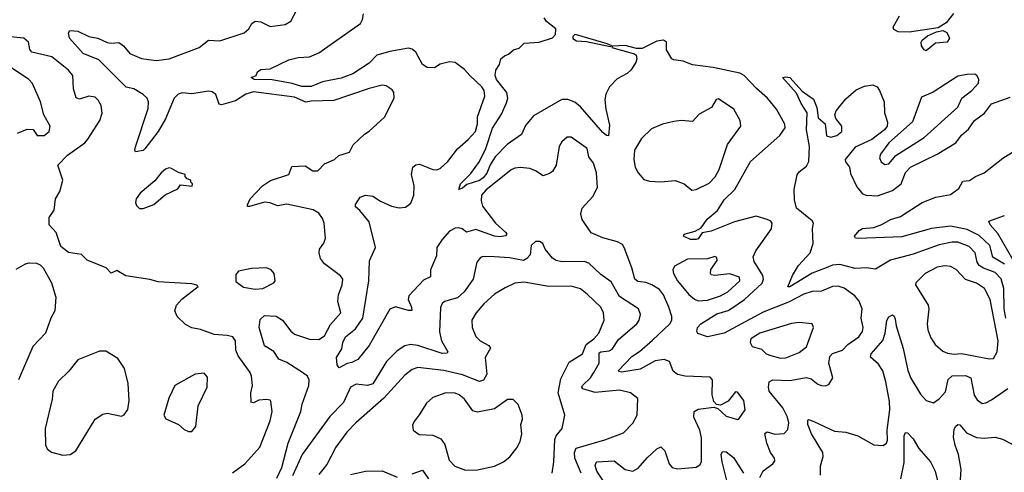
# Model space of a CAD drawing. Extents: x 1550320 to 1685906, y 509093 to 640511.
# Tile 265 of 532: x 1653375 to 1658644, y 537590 to 540015. Entities that reach past the tile are written whole.
import ezdxf

# ---------------------------------------------------------------- set-up
doc = ezdxf.new("R2010")
doc.units = 0

msp = doc.modelspace()

# ---------------------------------------------------------------- linework, layer by layer
at = {"layer": '0CON20XD'}
for points in [[(1654751.3, 537558.7), (1654777.8, 537615), (1654812, 537745), (1654879.8, 537915), (1654887.1, 537955), (1654922.7, 538055), (1654924.5, 538085), (1654914.7, 538104.7), (1654887.8, 538125), (1654805, 538178), (1654761.4, 538195), (1654735, 538236.9), (1654685, 538267.5), (1654656.4, 538365), (1654661.5, 538408.5), (1654685, 538430.6), (1654746.6, 538426.6), (1654780.8, 538405), (1654825, 538345.6), (1654845, 538330), (1654925, 538303.8), (1654975, 538300.9), (1655005, 538321.5), (1655038.4, 538381.6), (1655093.3, 538445), (1655076.4, 538505), (1655080, 538540), (1655100, 538595), (1655103.8, 538625), (1655091.7, 538641.7), (1655005, 538706.9), (1654984.4, 538735), (1654976.9, 538765), (1654979.4, 538785), (1655003, 538817), (1655010.8, 538845), (1655004.7, 538925), (1654995, 538950.5), (1654975, 538977.4), (1654945, 538996.1), (1654805, 539026.2), (1654755, 539017.3), (1654715, 539032.7), (1654685, 539036.7), (1654603.6, 539013.6), (1654593.3, 539013.3), (1654593.3, 539023.3), (1654607.5, 539055), (1654674.4, 539125), (1654716.5, 539153.5), (1654814.2, 539185), (1654831.1, 539228.9), (1654902.2, 539232.2), (1654943.3, 539205), (1654970, 539205), (1655005, 539242.5), (1655060, 539265), (1655083, 539287), (1655140, 539305), (1655160, 539345), (1655219.3, 539400.7), (1655245, 539416.7), (1655327.4, 539492.6), (1655378.8, 539595), (1655376, 539625), (1655368.3, 539638.3), (1655335, 539660.8), (1655315, 539664.3), (1655245, 539646.7), (1655055, 539581.2), (1654935, 539578.8), (1654905, 539572.5), (1654845, 539599.7), (1654625, 539629), (1654584.4, 539615), (1654529.5, 539580.5), (1654455, 539559.4), (1654442.8, 539562.8), (1654424.7, 539614.7), (1654405, 539628.7), (1654385, 539631.2), (1654295, 539618.1), (1654245, 539622.5), (1654221.9, 539615), (1654201.5, 539595), (1654155, 539484.2), (1654116.2, 539415), (1654045, 539322.5), (1654035, 539314), (1653995, 539307.5), (1653990, 539315), (1653993.6, 539333.6), (1654061.5, 539538.5), (1654064.7, 539574.7), (1654056.8, 539595), (1654034.8, 539614.8), (1653985, 539643.8), (1653945, 539653.6), (1653798.9, 539798.9), (1653715, 539834.5), (1653641.2, 539915), (1653636.7, 539945), (1653643.9, 539956.1), (1653685, 539954.2), (1653745, 539924.3), (1653793.3, 539915), (1653843.5, 539893.5), (1653865, 539888.7), (1653905, 539891.9), (1653930, 539875), (1653964.6, 539834.6), (1654027.2, 539807.2), (1654105, 539796.5), (1654174.2, 539805.8), (1654335, 539866.2), (1654385, 539904.4), (1654445, 539900.9), (1654575.4, 539944.6), (1654600, 539965), (1654616.2, 539995), (1654635, 540007.5), (1654665, 540002.9), (1654715, 539978.9), (1654795, 539989.5), (1654825, 540007.5), (1654856.2, 540065)], [(1656532, 537492), (1656463.2, 537595), (1656453.8, 537626.2), (1656461.1, 537645), (1656555, 537651.2), (1656615, 537604.1), (1656655, 537596.2), (1656685, 537611.8), (1656732.7, 537667.3), (1656785, 537715.4), (1656805, 537726.2), (1656826.7, 537705), (1656850.5, 537635), (1656865.4, 537615.4), (1656895, 537608.1), (1656995, 537617.5), (1657015, 537630), (1657022.9, 537645), (1657022.5, 537775), (1657014.8, 537815), (1656982.7, 537885), (1656984.5, 537915), (1657005, 537928.8), (1657088.8, 537938.8), (1657111.2, 537931.2), (1657155, 537890), (1657215, 537872.5), (1657225, 537878.8), (1657256.2, 537923.8), (1657249.2, 537975), (1657215, 538018.8), (1657205, 538020), (1657165, 537970), (1657125, 537948.8), (1657103.3, 537953.3), (1657089.7, 537969.7), (1657079.4, 538005), (1657082.5, 538085), (1657069.7, 538099.7), (1656935.4, 538104.6), (1656895, 538113.8), (1656872.4, 538132.4), (1656852.7, 538182.7), (1656824.1, 538194.1), (1656775, 538186.1), (1656695, 538142.6), (1656595.5, 538125.5), (1656580.3, 538130.3), (1656578.6, 538135), (1656649.7, 538210.3), (1656692.2, 538237.8), (1656761.8, 538298.2), (1656852.9, 538385), (1656864.7, 538405), (1656864.7, 538425), (1656849.2, 538475), (1656820.5, 538540.5), (1656798.8, 538568.8), (1656757.1, 538595), (1656725, 538606.8), (1656682.7, 538612.7), (1656666.7, 538625), (1656650.6, 538685), (1656610, 538795), (1656599.7, 538809.7), (1656574.4, 538824.4), (1656495, 538845.5), (1656433.1, 538873.1), (1656384.6, 538944.6), (1656378.1, 538975), (1656384.3, 539005), (1656442.2, 539067.8), (1656466.2, 539115), (1656461.1, 539195), (1656445, 539246.7), (1656420.5, 539280.5), (1656411.2, 539325), (1656325, 539386), (1656305, 539386.2), (1656275, 539361.2), (1656262.2, 539335), (1656245.5, 539234.5), (1656225, 539201.2), (1656209.7, 539190.3), (1656175, 539178), (1656135, 539205.6), (1656105, 539217.5), (1656055, 539223.1), (1656025, 539220), (1656005, 539210.5), (1655869.4, 539100.6), (1655846.2, 539075), (1655843.5, 539045), (1655850.4, 539015), (1655920, 538925), (1655976, 538875), (1655981.2, 538865), (1655975, 538856.7), (1655945, 538851.2), (1655915.4, 538854.6), (1655815, 538891.2), (1655765, 538876), (1655742, 538895), (1655725, 538900.4), (1655705, 538898), (1655675, 538881.1), (1655635, 538837.3), (1655607.2, 538795), (1655605, 538750), (1655573.4, 538675), (1655572.1, 538637.9), (1655535, 538620), (1655456.2, 538535), (1655453.1, 538515), (1655471.9, 538475), (1655473.3, 538456.7), (1655455, 538455.8), (1655385, 538475.5), (1655355, 538463.1), (1655245, 538270), (1655185, 538194.5), (1655152.3, 538177.7), (1655127.5, 538172.5), (1655085, 538148.8), (1655074, 538165), (1655070.8, 538205), (1655098.7, 538251.3), (1655104.2, 538285.8), (1655117.9, 538315), (1655171.8, 538358.2), (1655210.4, 538415), (1655242.6, 538615), (1655246.5, 538723.5), (1655277.8, 538795), (1655245, 538932), (1655195, 538992.5), (1655171.7, 539011.7), (1655171.2, 539025), (1655196.4, 539063.6), (1655225, 539074.5), (1655265, 539068.6), (1655305, 539042.5), (1655365, 539016.2), (1655405, 539006.2), (1655439.5, 539010.5), (1655468.3, 539031.7), (1655483.3, 539075), (1655486.2, 539125), (1655470.8, 539185), (1655478.8, 539225), (1655495, 539237.5), (1655515, 539241.1), (1655585, 539211.6), (1655605, 539210.4), (1655625, 539217.5), (1655666.5, 539255), (1655716.8, 539323.2), (1655775, 539372.3), (1655812.9, 539415), (1655823.6, 539456.4), (1655823.8, 539495), (1655864, 539605), (1655860, 539635), (1655847.8, 539655), (1655782.7, 539715), (1655755, 539748.7), (1655705, 539784.6), (1655675, 539788.5), (1655625, 539776.4), (1655595, 539757.5), (1655555, 539758.1), (1655530.5, 539775), (1655495, 539841.4), (1655475, 539856.9), (1655455, 539862.5), (1655355.8, 539845), (1655286.1, 539823.9), (1655245, 539782.7), (1655157.5, 539725), (1655095, 539702.1), (1654995, 539682.5), (1654935, 539657.4), (1654885, 539657.1), (1654832.9, 539672.9), (1654725, 539693.1), (1654630, 539695), (1654612.5, 539705), (1654640, 539715), (1654646.7, 539735), (1654665, 539748), (1654715, 539751.4), (1654815, 539799.4), (1654865, 539813.1), (1654925, 539815.3), (1654975, 539836.7), (1655197.8, 539995), (1655210, 540015), (1655214.6, 540045.4)], [(1655968.5, 539821.5), (1655989.6, 539830.4), (1656016.4, 539853.6), (1656047.9, 539862.1), (1656075, 539888.2), (1656155, 539894), (1656225, 539918), (1656241.4, 539935), (1656243.3, 539965), (1656194.5, 540005), (1656180.4, 540025)], [(1658371.8, 540048.2), (1658331.5, 539998.5), (1658288.8, 539971.2), (1658135, 539947.5), (1658075, 539950.6), (1658053, 539963), (1658048.8, 539975), (1658082, 540035)], [(1658225, 539847.5), (1658215, 539852.5), (1658200.5, 539875), (1658197.8, 539895), (1658203.1, 539905), (1658232.5, 539927.5), (1658279.9, 539950.1), (1658315, 539956.9), (1658336, 539946), (1658350, 539915), (1658338.5, 539895), (1658275, 539889.7), (1658225, 539847.5)], [(1654513.8, 537586.2), (1654579.2, 537635), (1654658.9, 537725), (1654715.7, 537865.7), (1654725.5, 537915.5), (1654718.8, 537968.8), (1654715, 537976.7), (1654695, 537979.4), (1654654.6, 537975.4), (1654625, 537961.4), (1654613.8, 537965), (1654610.9, 538015), (1654621.1, 538055), (1654615.4, 538105), (1654607.9, 538125), (1654544.1, 538214.1), (1654530.9, 538245), (1654529.4, 538295), (1654516, 538315), (1654485, 538323.3), (1654415, 538327.8), (1654342.5, 538355), (1654295, 538362.9), (1654261.7, 538381.7), (1654218, 538425), (1654204, 538455), (1654214.5, 538485.5), (1654242.2, 538517.8), (1654330, 538585), (1654322.5, 538592.5), (1654295, 538599.2), (1654145, 538608.9), (1654115, 538609.5), (1654071.9, 538621.9), (1653942.2, 538642.2), (1653895, 538671.2), (1653865, 538656.7), (1653836.7, 538685), (1653736.4, 538726.4), (1653705.9, 538755.9), (1653635, 538766.7), (1653595, 538800), (1653569.2, 538875), (1653533.3, 538915), (1653532.5, 538955), (1653558.8, 538995), (1653566.2, 539055), (1653588.8, 539095), (1653605.6, 539154.4), (1653578.8, 539235), (1653631.3, 539288.7), (1653722.5, 539355), (1653740, 539375), (1653804.3, 539475), (1653816.4, 539513.6), (1653810.6, 539555), (1653794.5, 539584.5), (1653779.1, 539599.1), (1653745, 539604.6), (1653695, 539589.2), (1653676.7, 539596.7), (1653663.1, 539645), (1653659.2, 539715), (1653635.3, 539745.3), (1653545.9, 539815.9), (1653440.5, 539840.5), (1653428.5, 539855), (1653421.9, 539895), (1653396.3, 539916.3), (1653265, 539928.9)], [(1657335, 537561.9), (1657352.8, 537597.2), (1657404.8, 537635.2), (1657415, 537652), (1657414.1, 537665), (1657393.2, 537695), (1657372.9, 537745), (1657362.4, 537797.6), (1657375, 537807.1), (1657415, 537794.7), (1657465, 537797.9), (1657485, 537819.2), (1657490.7, 537855), (1657483.9, 537885), (1657458, 537935), (1657385.3, 538025), (1657381.2, 538045), (1657386, 538074), (1657405, 538085.9), (1657495, 538082.1), (1657585, 538096.8), (1657610.8, 538090.8), (1657645, 538062.5), (1657665, 538054.2), (1657685, 538052.9), (1657705, 538060.8), (1657725.8, 538095), (1657704.1, 538175), (1657709.2, 538210.8), (1657725, 538226.1), (1657777.5, 538245), (1657805.6, 538274.4), (1657864.5, 538315), (1657883.8, 538345), (1657887.7, 538365), (1657878.2, 538415), (1657882.2, 538465), (1657866.6, 538506.6), (1657844.4, 538534.4), (1657786.9, 538576.9), (1657755, 538587.2), (1657725, 538584.7), (1657665, 538560), (1657615, 538558.8), (1657570, 538545), (1657488.2, 538501.8), (1657352.3, 538447.7), (1657145, 538334.6), (1657055, 538315.5), (1657003, 538333), (1656998.8, 538345), (1657002.5, 538365), (1657020, 538385), (1657105, 538438.9), (1657165, 538456.7), (1657185, 538468.4), (1657252.4, 538515), (1657347.6, 538602.4), (1657354.7, 538625), (1657351.8, 538645), (1657305, 538720), (1657300.3, 538745), (1657313, 538777), (1657397.8, 538895), (1657401.6, 538925), (1657394.8, 538934.8), (1657374.2, 538944.2), (1657315, 538962.7), (1657198.9, 538931.1), (1657075, 538882.6), (1657027.3, 538872.7), (1657005, 538840.9), (1656995, 538836.2), (1656965, 538836.7), (1656927.5, 538855), (1656930, 538865), (1656989.1, 538880.9), (1657021.2, 538898.8), (1657054, 538946), (1657108, 538992), (1657145, 539050.5), (1657202.2, 539105), (1657285.6, 539255), (1657442.7, 539395), (1657470.4, 539435), (1657469.5, 539455), (1657423.8, 539535), (1657377.2, 539595), (1657316.8, 539646.8), (1657252.2, 539715), (1657228.1, 539728.1), (1657085, 539758), (1656975, 539772.5), (1656925, 539793.1), (1656875, 539799.2), (1656863.8, 539805), (1656835, 539853.8), (1656836.2, 539895), (1656820, 539905), (1656785, 539900), (1656705, 539860), (1656675, 539860.6), (1656615, 539876.8), (1656547.5, 539872.5), (1656543.8, 539865), (1656665, 539832), (1656673.8, 539825), (1656676.7, 539805), (1656671.2, 539785), (1656645.6, 539744.4), (1656625, 539726.2), (1656572.4, 539697.6), (1656530.8, 539655), (1656511.9, 539615), (1656506.7, 539585), (1656510.9, 539535), (1656530.9, 539449.1), (1656525, 539393.3), (1656515, 539394.2), (1656495, 539411.1), (1656375, 539547.3), (1656345, 539572.7), (1656308, 539588), (1656275, 539586.7), (1656125, 539500.4), (1656082.1, 539447.9), (1656059.7, 539400.3), (1655983.5, 539346.5), (1655919.8, 539280.2), (1655893, 539237), (1655875, 539191.8), (1655855, 539167.3), (1655835, 539152.7), (1655767.6, 539132.4), (1655745, 539112.5), (1655724.4, 539104.4), (1655732.9, 539135), (1655788.4, 539191.6), (1655835, 539255.8), (1655868.5, 539325), (1655905, 539434.2), (1655952.2, 539507.8), (1655980.3, 539569.7), (1655986, 539595), (1655981.6, 539625), (1655926.5, 539695), (1655918.4, 539715), (1655922.8, 539745), (1655942.2, 539775), (1655949.4, 539805), (1655968.5, 539821.5)], [(1656535, 539872), (1656542.5, 539875), (1656518, 539885), (1656355, 539933.3), (1656344.6, 539935), (1656334.1, 539925), (1656335, 539914.7), (1656355, 539901.7), (1656407.5, 539897.5), (1656535, 539872)], [(1653362.4, 539407.6), (1653415, 539428), (1653446.1, 539426.1), (1653467.5, 539395), (1653505, 539394.3), (1653532, 539415), (1653538.6, 539445), (1653503.3, 539505), (1653485.8, 539575), (1653442.5, 539672.5), (1653423.8, 539695), (1653305, 539775.5)], [(1658651.3, 538415), (1658642.1, 538465), (1658640.9, 538575), (1658626.4, 538626.4), (1658595, 538661.1), (1658533, 538683), (1658508.5, 538698.5), (1658498.6, 538715), (1658487.1, 538765), (1658455, 538800.4), (1658395, 538822.3), (1658365, 538822.5), (1658295, 538809.3), (1658155, 538758.8), (1658035, 538726.9), (1657955, 538677.5), (1657904.6, 538685.4), (1657845, 538682), (1657763.7, 538703.7), (1657725, 538699.5), (1657689.4, 538685), (1657615, 538657.2), (1657495, 538582.9), (1657484.3, 538584.3), (1657510.5, 538645), (1657542.1, 538697.9), (1657604.5, 538765), (1657620.8, 538815), (1657616.7, 538895), (1657621.9, 538925), (1657615, 538936.7), (1657532, 539005), (1657520.3, 539050.3), (1657519.4, 539105), (1657535.7, 539184.3), (1657545, 539198.8), (1657585, 539229.4), (1657597, 539255), (1657601.1, 539335), (1657585.2, 539424.8), (1657588.5, 539515), (1657555.6, 539565), (1657531.6, 539621.6), (1657456.7, 539705), (1657475, 539709.5), (1657495, 539704.3), (1657562.4, 539632.4), (1657621.7, 539588.3), (1657640, 539545), (1657648.3, 539488.3), (1657685, 539456.7), (1657692.7, 539392.7), (1657715, 539384.7), (1657746.9, 539395), (1657773.4, 539416.6), (1657774.5, 539445), (1657741.2, 539485), (1657736.2, 539505), (1657743.8, 539526.2), (1657795, 539590), (1657851.2, 539638.8), (1657895, 539658.8), (1657940, 539665), (1657962.5, 539655), (1657975.9, 539635.9), (1658000, 539575), (1658002.5, 539515), (1658018.6, 539465), (1658017.5, 539445), (1658002.9, 539425), (1657935, 539372.5), (1657845, 539331.8), (1657791.9, 539265), (1657793, 539253), (1657814.4, 539225), (1657821.3, 539191.3), (1657855, 539118.6), (1657885, 539082.2), (1657905, 539074.5), (1657965, 539070.5), (1658045, 539099.1), (1658091.1, 539135), (1658115, 539195.4), (1658141.9, 539225), (1658285.1, 539294.9), (1658384.1, 539355), (1658415, 539396.8), (1658451.8, 539428.2), (1658484.6, 539475), (1658536.8, 539513.2), (1658575.8, 539564.2), (1658675, 539600.4)], [(1658005, 539238.6), (1658025, 539242.9), (1658062.8, 539287.2), (1658215, 539384.4), (1658395, 539546.9), (1658417.1, 539595), (1658470, 539635), (1658506.2, 539675), (1658506.4, 539696.4), (1658495.9, 539715.9), (1658485, 539722.5), (1658445, 539722), (1658395, 539711.4), (1658262.8, 539627.2), (1658200.9, 539599.1), (1658152, 539468), (1658026.4, 539355), (1657981.4, 539295), (1657975.8, 539275), (1657983.8, 539253.8), (1658005, 539238.6)], [(1656972.1, 539102.1), (1656995, 539104.3), (1657065, 539139.6), (1657096.4, 539173.6), (1657117, 539213), (1657163, 539347), (1657232.9, 539445), (1657230, 539475), (1657195.7, 539535), (1657115, 539591.4), (1657102.3, 539587.7), (1657076.5, 539545), (1657011.1, 539508.9), (1656975, 539470), (1656915, 539474), (1656875, 539468.8), (1656815, 539454.2), (1656755, 539430), (1656701.8, 539378.2), (1656665.3, 539315), (1656660.8, 539265), (1656668.4, 539225), (1656683.7, 539193.7), (1656715, 539158.8), (1656745, 539149.3), (1656805, 539146.2), (1656882.4, 539152.4), (1656930, 539135), (1656972.1, 539102.1)], [(1658645, 538705.6), (1658582.7, 538742.7), (1658565.4, 538805.4), (1658508.9, 538858.9), (1658445, 538890.9), (1658355, 538908.4), (1658254.3, 538895.7), (1658095, 538851.1), (1657861.8, 538841.8), (1657846.7, 538845), (1657842.5, 538855), (1657866.2, 538885), (1657885, 538895.4), (1657945, 538901.6), (1657987.6, 538917.6), (1658035, 538943.7), (1658088.8, 538961.2), (1658203.9, 539036.1), (1658276.3, 539063.7), (1658355, 539077.7), (1658399.8, 539110.2), (1658421.2, 539148.8), (1658457.6, 539152.4), (1658489.2, 539175), (1658536, 539194), (1658635, 539272.6), (1658767.5, 539355)], [(1654015, 539003.3), (1654035, 539003.8), (1654092.5, 539025), (1654153.9, 539076.1), (1654220.7, 539109.3), (1654235, 539130), (1654297, 539123), (1654300, 539135), (1654290, 539145), (1654290, 539155), (1654271.7, 539161.7), (1654260, 539175), (1654260, 539185), (1654225, 539196.2), (1654187.7, 539217.7), (1654175, 539221.2), (1654155, 539214), (1654132, 539195), (1654098.6, 539151.4), (1654020, 539085), (1653997.5, 539055), (1653993.8, 539035), (1653999.3, 539019.3), (1654015, 539003.3)], [(1658715, 538684.2), (1658608.9, 538868.9), (1658568, 538915), (1658560, 538935), (1658645, 538965.7)], [(1656378.6, 537585), (1656346.1, 537665), (1656343.5, 537696.5), (1656351.7, 537718.3), (1656506, 537764), (1656605, 537800.8), (1656655, 537853.3), (1656678, 537895), (1656682.5, 537985), (1656643.3, 538015), (1656585, 538029.6), (1656455, 538016.7), (1656387.4, 538037.4), (1656382.5, 538045), (1656386.8, 538055), (1656428.8, 538095), (1656446.2, 538123.8), (1656474.8, 538175), (1656475, 538229.6), (1656485, 538235.9), (1656529.1, 538240.9), (1656545, 538250), (1656579.6, 538300.4), (1656676.5, 538385), (1656689.5, 538405), (1656696.7, 538435), (1656686, 538466), (1656585, 538531.8), (1656539.6, 538609.6), (1656485, 538650), (1656420.8, 538710.8), (1656395, 538718.5), (1656275, 538718), (1656244.7, 538724.7), (1656226.3, 538736.3), (1656186, 538785), (1656174, 538815), (1656156.3, 538826.3), (1656135, 538826.5), (1656111.4, 538805), (1656105.6, 538755), (1656088.9, 538735), (1656070, 538725), (1655995, 538738.8), (1655915.5, 538744.5), (1655855, 538745.5), (1655840.2, 538739.8), (1655821.4, 538715), (1655801.5, 538625), (1655753.7, 538556.3), (1655716.9, 538525), (1655647.5, 538505), (1655635.4, 538494.6), (1655626.9, 538473.1), (1655621.9, 538341.9), (1655631.8, 538295), (1655665.6, 538235), (1655661.4, 538228.6), (1655635, 538225.4), (1655505, 538268.4), (1655465.3, 538274.7), (1655435, 538267.1), (1655395, 538240.4), (1655336.8, 538183.2), (1655265, 538063.1), (1655235, 538054.1), (1655175, 538062.5), (1655144.4, 538045), (1655106.9, 537963.1), (1655035, 537888.8), (1654885.9, 537685), (1654835, 537570)], [(1657005, 538509.2), (1657055, 538512.4), (1657125, 538535.9), (1657163.4, 538556.6), (1657227.5, 538615), (1657225.6, 538635), (1657175, 538653.6), (1657094.8, 538644.8), (1657075, 538648.2), (1657070.5, 538655), (1657073.2, 538676.8), (1657106.2, 538725), (1657105, 538740.8), (1657095, 538745.4), (1657055, 538733.1), (1656948.6, 538731.4), (1656878.8, 538695), (1656869.2, 538675), (1656872.9, 538655), (1656895, 538616), (1656955, 538542.5), (1656985, 538517.3), (1657005, 538509.2)], [(1653355, 538678.6), (1653405, 538707.1), (1653425, 538712), (1653465, 538710), (1653485, 538701.2), (1653500, 538685), (1653544.4, 538604.4), (1653567.7, 538527.7), (1653563.1, 538455), (1653540.6, 538415), (1653512.5, 538335), (1653445, 538264.2), (1653367.8, 538085)], [(1654635, 538571.1), (1654675, 538574.6), (1654735.5, 538604.5), (1654742, 538615), (1654735.8, 538655), (1654720, 538675), (1654695, 538684.4), (1654615, 538682.5), (1654545, 538667.5), (1654531.2, 538648.8), (1654531.7, 538611.7), (1654571.9, 538581.9), (1654635, 538571.1)], [(1658565, 538197.1), (1658585, 538198.8), (1658605.5, 538235), (1658610, 538295), (1658568.4, 538515), (1658537.3, 538575), (1658495, 538603.8), (1658435, 538622.7), (1658386.5, 538676.5), (1658355, 538692.2), (1658325, 538695.9), (1658285, 538689.7), (1658219.2, 538655), (1658170.6, 538605), (1658168.1, 538595), (1658236.4, 538485), (1658240.4, 538465), (1658230.7, 538385), (1658233.7, 538353.7), (1658249.8, 538309.8), (1658274.4, 538275), (1658315, 538239.1), (1658338.8, 538228.8), (1658375, 538222.7), (1658415, 538226.8), (1658565, 538197.1)], [(1656224.4, 537585), (1656232.5, 537645), (1656238.2, 537765), (1656246.1, 537785), (1656276.9, 537825), (1656291.5, 537895), (1656256.6, 538015), (1656270.3, 538089.7), (1656315, 538179.5), (1656386.9, 538225), (1656405.2, 538274.8), (1656446.7, 538305), (1656474.4, 538335), (1656502.5, 538405), (1656498.9, 538445), (1656484.4, 538475), (1656410.6, 538545), (1656375, 538572.5), (1656325, 538586.2), (1656205.4, 538584.6), (1656075, 538609.3), (1656025, 538602.3), (1655971.7, 538578.3), (1655916.2, 538543.8), (1655857.8, 538492.2), (1655817.7, 538445), (1655794.5, 538405), (1655795.6, 538365), (1655815, 538318), (1655839.2, 538295), (1655885, 538268.9), (1655893.5, 538255), (1655865.4, 538205), (1655874.7, 538115.3), (1655856.3, 538083.7), (1655835, 538076.2), (1655745, 538112.1), (1655645, 538135.7), (1655505, 538150.5), (1655475, 538140), (1655435, 538110.8), (1655323.6, 537986.4), (1655173.1, 537855), (1655125, 537804.3), (1655065.6, 537725), (1655018.6, 537631.4), (1654975, 537577.1)], [(1657660, 537575), (1657660.5, 537625), (1657674.6, 537675), (1657672.2, 537695), (1657612.5, 537795), (1657592.1, 537845), (1657591.3, 537868.7), (1657595, 537872), (1657625, 537861.1), (1657735, 537810.5), (1657795, 537804.3), (1657860, 537785), (1657945, 537736.9), (1657995, 537732.5), (1658012.5, 537745), (1658018.5, 537761.5), (1658016.2, 537815), (1658030.9, 537925), (1658029, 537969), (1658010, 538075), (1657993, 538133), (1657969.6, 538169.6), (1657927, 538207), (1657931.8, 538225), (1657993.4, 538296.6), (1658006.7, 538335), (1658015, 538403.3), (1658025, 538423.3), (1658045, 538433.8), (1658055, 538426.2), (1658060, 538410), (1658065.4, 538375), (1658103, 538253), (1658127.1, 538135), (1658144, 538094), (1658195, 538007.5), (1658225, 537974), (1658265, 537962), (1658295, 537983.1), (1658328.9, 538021.1), (1658343, 538087), (1658365, 538106), (1658435, 538108.4), (1658465, 538095.4), (1658482.7, 538002.7), (1658498.8, 537978.8), (1658525, 537958.6), (1658545, 537961.9), (1658575, 537978.5), (1658661.6, 538038.4)], [(1657445, 538200.5), (1657475, 538202.7), (1657545, 538231.5), (1657585, 538262.5), (1657623.3, 538365), (1657615.8, 538385.8), (1657545, 538392.5), (1657505, 538387.1), (1657335, 538335.5), (1657288, 538305), (1657283.8, 538285), (1657295, 538264), (1657345, 538250), (1657368.8, 538225), (1657393.3, 538215), (1657445, 538200.5)], [(1653605, 537681.4), (1653645, 537684.2), (1653675.3, 537704.7), (1653778, 537875), (1653819.7, 537900.3), (1653843, 537907), (1653919.3, 537890.7), (1653933, 537897), (1653953.2, 537926.8), (1653960.5, 537975), (1653955.4, 538065), (1653936.2, 538146.2), (1653899.7, 538199.7), (1653835, 538238), (1653801.2, 538238.8), (1653685, 538192), (1653638.3, 538131.7), (1653582.1, 538077.9), (1653552, 538025), (1653548.7, 537981.3), (1653511.9, 537825), (1653513, 537733), (1653523, 537713), (1653545, 537697.5), (1653605, 537681.4)], [(1654278, 537808), (1654295, 537808.8), (1654318, 537835), (1654330, 537945), (1654378.2, 538045), (1654378.8, 538098.8), (1654361.5, 538121.5), (1654314, 538115), (1654205, 538054), (1654173.6, 537986.4), (1654146.7, 537895), (1654156.4, 537876.4), (1654225, 537846.7), (1654255, 537818.8), (1654278, 537808)], [(1655760.6, 537600.6), (1655825, 537603.3), (1655915, 537623.1), (1655963.4, 537646.6), (1655997.2, 537672.8), (1656035, 537721.2), (1656052.9, 537755), (1656061.9, 537795), (1656055.6, 537845), (1656064.4, 537875), (1656063.5, 537895), (1656042.6, 537952.6), (1656015, 537979.2), (1655985, 537979.2), (1655915, 537930.5), (1655825, 537911.8), (1655799.6, 537919.6), (1655755, 537981.1), (1655725.8, 538005), (1655705, 538013.3), (1655654.6, 538015.4), (1655585, 537990.8), (1655550.7, 537959.3), (1655513.2, 537896.8), (1655485, 537862.5), (1655477, 537843), (1655480, 537815), (1655513, 537793), (1655585, 537788.1), (1655628.8, 537768.8), (1655648.9, 537738.9), (1655672.9, 537655), (1655702.6, 537622.6), (1655760.6, 537600.6)], [(1658407.5, 537525), (1658413.3, 537605), (1658398.9, 537685), (1658379.7, 537735), (1658372, 537778), (1658375, 537820), (1658385, 537837.1), (1658395, 537845.8), (1658405, 537844.3), (1658440.4, 537800.4), (1658495.3, 537775.3), (1658535, 537772), (1658595, 537778.5), (1658633.6, 537766.4), (1658685, 537740)], [(1658090.3, 537555), (1658107.4, 537642.6), (1658108.1, 537785), (1658115, 537803.8), (1658125, 537801.2), (1658155, 537769.2), (1658186.4, 537716.4), (1658248.1, 537645), (1658273.1, 537595), (1658293.3, 537515)], [(1657176.7, 537475), (1657133.2, 537645), (1657128.8, 537685), (1657135, 537702), (1657155, 537699.5), (1657195, 537668.9), (1657248.1, 537585)], [(1655145, 537578.6), (1655225, 537595.4), (1655315, 537596.7), (1655395, 537563.6)], [(1655475, 537580.8), (1655530.5, 537600.5), (1655562.2, 537555)]]:
    msp.add_lwpolyline(points, dxfattribs=at)

doc.saveas('drawing.dxf')
